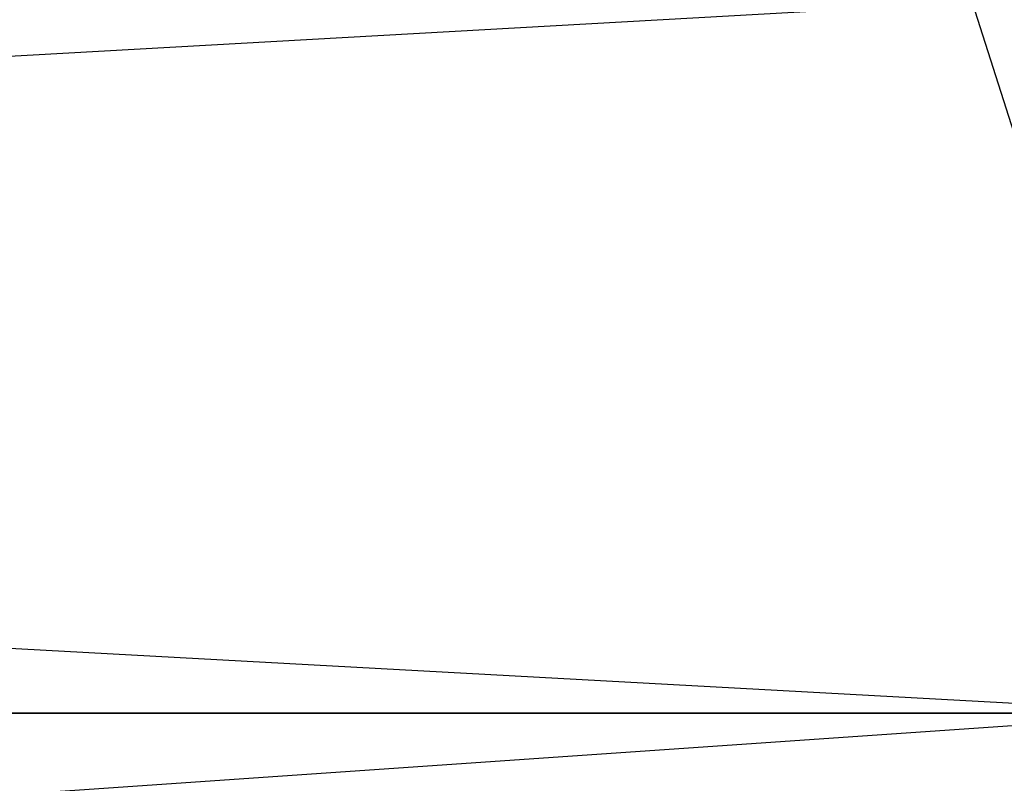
# Model space of a CAD drawing. Header units: centimetres. Extents: x 0.1 to 26.3, y 0 to 13.2.
# Tile 606 of 656: x 3.25332 to 3.25609, y 13.24054 to 13.24268. Entities that reach past the tile are written whole.
import ezdxf

# ---------------------------------------------------------------- set-up
doc = ezdxf.new("R2010")
doc.units = ezdxf.units.CM
doc.header["$LTSCALE"] = 2.54
doc.layers.get('0').update_dxf_attribs({"true_color": 0xff5454})

# ---------------------------------------------------------------- blocks, each defined once
blk = doc.blocks.new('Pojemnik na r_czniki papierowe CRESTO.STL')
at = {"color": 0}
for p, q in [((3.2200001, 13.2427338, 29.3345276), (3.2566402, 13.2407333, 29.3304993)), ((3.2200001, 13.2427338, 19.0345276), (3.2566402, 13.2407333, 19.0304993)), ((3.2560047, 13.2427338, 28.3722839), (3.2204258, 13.2407333, 28.3626495)), ((3.2560047, 13.2427338, 18.0722855), (3.2204258, 13.2407333, 18.0626495)), ((3.2560047, 13.2427338, 29.3277161), (3.2566402, 13.2407333, 29.3304993)), ((3.2560047, 13.2427338, 28.3722839), (3.2566402, 13.2407333, 28.3695007)), ((3.2560047, 13.2427338, 19.0277145), (3.2566402, 13.2407333, 19.0304993)), ((3.2560047, 13.2427338, 18.0722855), (3.2566402, 13.2407333, 18.0695007)), ((3.2566402, 13.2407333, 29.3304993), (3.2204258, 13.2407333, 29.3373505)), ((3.2204258, 13.2407333, 28.3626495), (3.2566402, 13.2407333, 28.3695007)), ((3.2566402, 13.2407333, 19.0304993), (3.2204258, 13.2407333, 19.0373505)), ((3.2204258, 13.2407333, 18.0626495), (3.2566402, 13.2407333, 18.0695007)), ((3.2566402, 13.2407333, 28.3695007), (3.2207932, 13.238269, 28.3602112)), ((3.2566402, 13.2407333, 18.0695007), (3.2207932, 13.238269, 18.0602112))]:
    blk.add_line(p, q, dxfattribs=at)

msp = doc.modelspace()

# ---------------------------------------------------------------- block references
at = {"color": 0}
msp.add_blockref('Pojemnik na r_czniki papierowe CRESTO.STL', (0, 0), dxfattribs=at)

doc.saveas('drawing.dxf')
